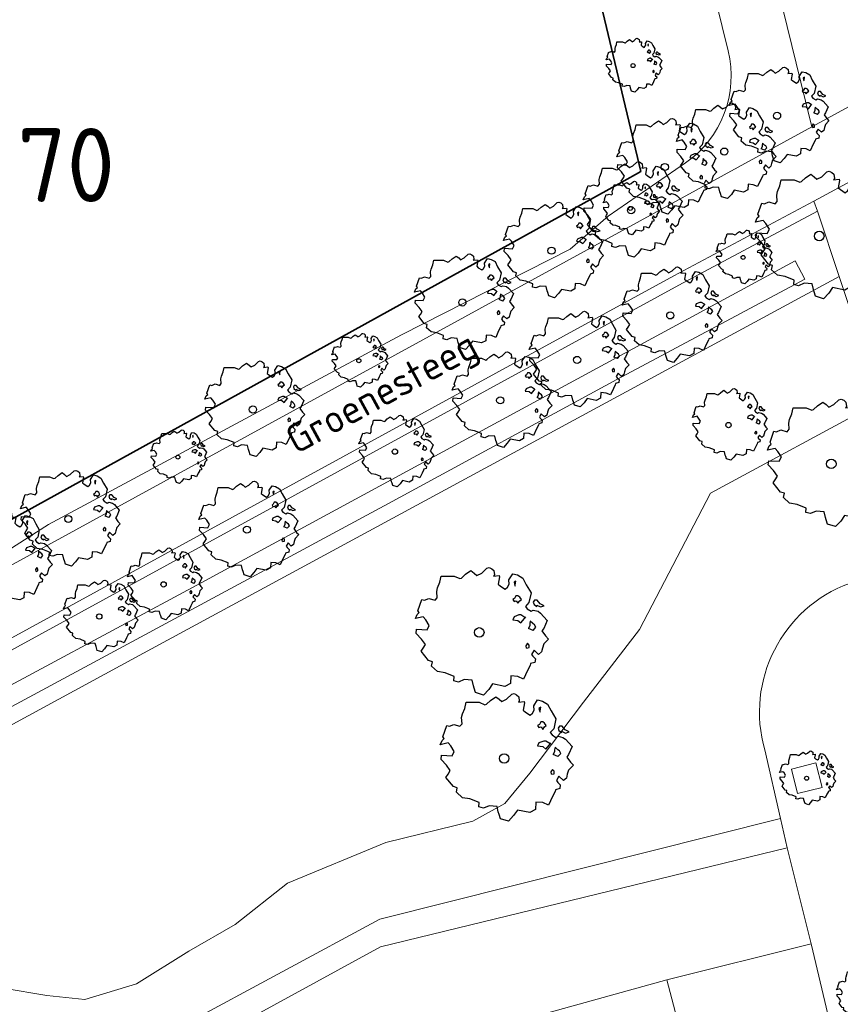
# Model space of a CAD drawing. Header units: metres. Extents: x 152391 to 157968, y 462336 to 467280.
# Tile 686 of 736: x 157180 to 157218, y 464436 to 464483. Entities that reach past the tile are written whole.
import ezdxf
from ezdxf.enums import TextEntityAlignment as Align

# ---------------------------------------------------------------- set-up
doc = ezdxf.new("R2010")
doc.units = ezdxf.units.M
doc.header["$LTSCALE"] = 0.75
doc.layers.get('0').update_dxf_attribs({"lineweight": 25})
for name, color, linetype, lineweight in [('B-GV-GR-BOOM-S', 252, 'Continuous', 25), ('B-OI-WH-WATERPEIL-T35', 3, 'Continuous', 35), ('B-WE-GK-BESCHOEIING-G', 251, 'GK-BESCHOEIING', 35), ('B-WE-GR-BEPLANTING_CULTUUR_BOSPLANTSOEN-GV', 251, 'Continuous', 18), ('B-WE-GR-GROENVOORZIENING-GV', 251, 'Continuous', 18), ('B-WE-OG-TERREIN_CULTUURSCHEIDING-GV', 251, 'Continuous', 18), ('B-WE-OG-TOPOGRAFIE-T18', 1, 'Continuous', 18), ('B-WE-OG-WATER-GV', 251, 'Continuous', 18), ('B-WE-OG-WATER_SLOOT-GV', 251, 'Continuous', 18), ('B-WE-VH-VERHARDING_BETONSTRAATSTEEN-GV', 251, 'Continuous', 18), ('B-WE-VH-VERHARDING_STRAATBAKSTEEN-GV', 251, 'Continuous', 18), ('B-WE-VH-VERHARDING_TEGEL-GV', 251, 'Continuous', 18)]:
    doc.layers.add(name, color=color, linetype=linetype, lineweight=lineweight)
doc.styles.add('NLCS-ISO-M750-T18', font='NLCS-ISO.ttf', dxfattribs={"height": 1.35})
doc.styles.add('NLCS-ISO-M750-T35', font='NLCS-ISO.ttf', dxfattribs={"height": 2.625})
doc.linetypes.add('GK-BESCHOEIING', pattern='A,30,-5,[1,NLCS.SHX,S=1,R=0,X=0,Y=0],-5', length=40)

# ---------------------------------------------------------------- blocks, each defined once
blk = doc.blocks.new('SGR-BOOM_21_30')
at = {"linetype": 'Continuous'}
for p, q in [((-1.051, 1.335), (-1.016, 1.499)), ((-1.016, 1.499), (-0.668, 1.499)), ((-0.668, 1.499), (-0.516, 1.433)), ((-0.516, 1.433), (-0.47, 1.45)), ((-0.47, 1.45), (-0.365, 1.548)), ((-0.365, 1.548), (-0.226, 1.647)), ((-0.226, 1.647), (-0.133, 1.581)), ((-0.133, 1.581), (-0.063, 1.515)), ((-0.063, 1.515), (0.065, 1.581)), ((0.065, 1.581), (0.205, 1.712)), ((0.205, 1.712), (0.263, 1.729)), ((0.263, 1.729), (0.333, 1.696)), ((0.333, 1.696), (0.391, 1.647)), ((0.402, 1.532), (0.379, 1.499)), ((0.379, 1.499), (0.53, 1.515)), ((0.391, 1.647), (0.402, 1.532)), ((0.542, 1.483), (0.507, 1.285)), ((0.53, 1.515), (0.542, 1.483)), ((0.786, 1.4), (0.891, 1.565)), ((0.798, 1.285), (0.786, 1.4)), ((0.891, 1.565), (1.019, 1.532)), ((1.019, 1.532), (1.158, 1.45)), ((1.158, 1.45), (1.251, 1.269)), ((-1.133, 1.088), (-1.109, 1.187)), ((-1.121, 0.924), (-1.133, 1.088)), ((-1.109, 1.187), (-1.051, 1.335)), ((0.507, 1.285), (0.565, 1.236)), ((0.565, 1.236), (0.693, 1.154)), ((0.693, 1.154), (0.751, 1.203)), ((0.751, 1.203), (0.798, 1.285)), ((0.972, 1.368), (0.926, 1.335)), ((0.926, 1.335), (0.949, 1.253)), ((0.972, 0.973), (0.937, 0.908)), ((0.949, 1.253), (0.961, 1.236)), ((0.961, 1.269), (0.972, 1.368)), ((1.03, 0.973), (0.972, 0.973)), ((1.077, 0.94), (1.03, 0.973)), ((1.124, 0.875), (1.077, 0.94)), ((1.251, 1.269), (1.379, 1.055)), ((1.379, 1.055), (1.321, 0.793)), ((-1.703, 0.365), (-1.656, 0.48)), ((-1.656, 0.48), (-1.598, 0.53)), ((-1.633, 0.579), (-1.528, 0.875)), ((-1.598, 0.53), (-1.633, 0.579)), ((-1.528, 0.875), (-1.458, 0.858)), ((-1.458, 0.858), (-1.342, 0.908)), ((-1.342, 0.908), (-1.179, 0.858)), ((-1.179, 0.858), (-1.121, 0.924)), ((0.937, 0.908), (0.891, 0.875)), ((0.891, 0.875), (0.926, 0.825)), ((0.926, 0.825), (0.984, 0.842)), ((0.984, 0.842), (1.03, 0.776)), ((1.03, 0.776), (1.077, 0.842)), ((1.077, 0.842), (1.124, 0.875)), ((1.321, 0.793), (1.228, 0.694)), ((1.228, 0.694), (1.275, 0.628)), ((1.275, 0.628), (1.379, 0.563)), ((1.379, 0.563), (1.438, 0.595)), ((1.472, 0.858), (1.438, 0.809)), ((1.438, 0.809), (1.461, 0.743)), ((1.438, 0.595), (1.565, 0.563)), ((1.461, 0.743), (1.531, 0.694)), ((1.542, 0.858), (1.472, 0.858)), ((1.531, 0.727), (1.635, 0.678)), ((1.531, 0.694), (1.542, 0.727)), ((1.624, 0.76), (1.542, 0.858)), ((1.565, 0.563), (1.635, 0.513)), ((1.728, 0.71), (1.624, 0.76)), ((1.635, 0.678), (1.728, 0.71)), ((1.635, 0.513), (1.81, 0.316)), ((-1.493, 0.415), (-1.703, 0.365)), ((-1.679, -0.029), (-1.668, 0.086)), ((-1.668, 0.086), (-1.389, 0.07)), ((-1.423, 0.333), (-1.493, 0.415)), ((-1.33, 0.185), (-1.423, 0.333)), ((-1.389, 0.07), (-1.33, 0.185)), ((0.926, 0.415), (0.891, 0.333)), ((0.891, 0.333), (1.03, 0.316)), ((1.054, 0.464), (0.926, 0.415)), ((1.03, 0.316), (1.112, 0.251)), ((1.112, 0.464), (1.054, 0.464)), ((1.217, 0.398), (1.112, 0.464)), ((1.112, 0.251), (1.205, 0.365)), ((1.205, 0.365), (1.24, 0.415)), ((1.344, 0.185), (1.31, 0.103)), ((1.434, 0.049), (1.31, 0.103)), ((1.356, 0.3), (1.344, 0.234)), ((1.344, 0.234), (1.344, 0.185)), ((1.426, 0.234), (1.356, 0.3)), ((1.472, 0.201), (1.426, 0.234)), ((1.434, 0.049), (1.507, 0.136)), ((1.507, 0.136), (1.472, 0.201)), ((1.717, 0.103), (1.67, 0.037)), ((1.67, 0.037), (1.763, -0.094)), ((1.81, 0.316), (1.717, 0.103)), ((-1.54, -0.177), (-1.679, -0.029)), ((-1.551, -0.505), (-1.493, -0.423)), ((-1.435, -0.324), (-1.54, -0.177)), ((-1.493, -0.423), (-1.435, -0.324)), ((1.286, -0.292), (1.24, -0.357)), ((1.24, -0.357), (1.251, -0.423)), ((1.263, -0.423), (1.333, -0.407)), ((1.333, -0.341), (1.286, -0.292)), ((1.333, -0.407), (1.333, -0.341)), ((1.682, -0.423), (1.658, -0.522)), ((1.717, -0.308), (1.682, -0.423)), ((1.845, -0.177), (1.717, -0.308)), ((1.763, -0.094), (1.845, -0.177)), ((-1.354, -0.752), (-1.551, -0.505)), ((-1.249, -0.784), (-1.354, -0.752)), ((-1.272, -0.899), (-1.249, -0.784)), ((-1.109, -1.047), (-1.272, -0.899)), ((1.356, -0.883), (1.286, -1.014)), ((1.368, -0.834), (1.356, -0.883)), ((1.484, -0.801), (1.368, -0.834)), ((1.461, -0.472), (1.391, -0.587)), ((1.391, -0.587), (1.426, -0.637)), ((1.426, -0.637), (1.496, -0.702)), ((1.577, -0.587), (1.461, -0.472)), ((1.496, -0.702), (1.484, -0.801)), ((1.658, -0.522), (1.577, -0.587)), ((-0.912, -1.08), (-1.109, -1.047)), ((-0.668, -1.179), (-0.912, -1.08)), ((-0.679, -1.294), (-0.668, -1.179)), ((-0.551, -1.326), (-0.679, -1.294)), ((-0.4, -1.261), (-0.551, -1.326)), ((-0.191, -1.277), (-0.4, -1.261)), ((-0.156, -1.425), (-0.191, -1.277)), ((0.356, -1.376), (0.251, -1.524)), ((0.682, -1.441), (0.356, -1.376)), ((0.833, -1.359), (0.682, -1.441)), ((0.844, -1.162), (0.833, -1.359)), ((1.03, -1.179), (0.844, -1.162)), ((1.182, -1.244), (1.03, -1.179)), ((1.286, -1.014), (1.182, -1.244)), ((-0.133, -1.491), (-0.156, -1.425)), ((-0.098, -1.606), (-0.133, -1.491)), ((0.112, -1.671), (-0.098, -1.606)), ((0.251, -1.524), (0.112, -1.671))]:
    blk.add_line(p, q, dxfattribs=at)
blk.add_circle((0, 0), 0.126, dxfattribs=at)
blk = doc.blocks.new('SGR-BOOM_31_50')
at = {"linetype": 'Continuous'}
for p, q in [((-1.402, 1.78), (-1.355, 1.999)), ((-1.355, 1.999), (-0.89, 1.999)), ((-0.89, 1.999), (-0.688, 1.911)), ((-0.688, 1.911), (-0.626, 1.933)), ((-0.626, 1.933), (-0.487, 2.064)), ((-0.487, 2.064), (-0.301, 2.196)), ((-0.301, 2.196), (-0.177, 2.108)), ((-0.177, 2.108), (-0.084, 2.02)), ((-0.084, 2.02), (0.087, 2.108)), ((0.087, 2.108), (0.273, 2.283)), ((0.273, 2.283), (0.351, 2.305)), ((0.351, 2.305), (0.444, 2.261)), ((0.444, 2.261), (0.521, 2.196)), ((0.537, 2.042), (0.506, 1.999)), ((0.506, 1.999), (0.707, 2.02)), ((0.521, 2.196), (0.537, 2.042)), ((0.723, 1.977), (0.676, 1.714)), ((0.707, 2.02), (0.723, 1.977)), ((1.048, 1.867), (1.188, 2.086)), ((1.064, 1.714), (1.048, 1.867)), ((1.188, 2.086), (1.358, 2.042)), ((1.358, 2.042), (1.545, 1.933)), ((1.545, 1.933), (1.669, 1.692)), ((-1.51, 1.451), (-1.479, 1.582)), ((-1.495, 1.232), (-1.51, 1.451)), ((-1.479, 1.582), (-1.402, 1.78)), ((0.676, 1.714), (0.754, 1.648)), ((0.754, 1.648), (0.924, 1.539)), ((0.924, 1.539), (1.002, 1.604)), ((1.002, 1.604), (1.064, 1.714)), ((1.296, 1.823), (1.234, 1.78)), ((1.234, 1.78), (1.265, 1.67)), ((1.265, 1.67), (1.281, 1.648)), ((1.281, 1.692), (1.296, 1.823)), ((1.669, 1.692), (1.839, 1.407)), ((1.839, 1.407), (1.762, 1.057)), ((-2.177, 0.772), (-2.038, 1.166)), ((-2.038, 1.166), (-1.944, 1.144)), ((-1.944, 1.144), (-1.789, 1.21)), ((-1.789, 1.21), (-1.572, 1.144)), ((-1.572, 1.144), (-1.495, 1.232)), ((1.25, 1.21), (1.188, 1.166)), ((1.188, 1.166), (1.234, 1.101)), ((1.234, 1.101), (1.312, 1.122)), ((1.296, 1.298), (1.25, 1.21)), ((1.374, 1.298), (1.296, 1.298)), ((1.312, 1.122), (1.374, 1.035)), ((1.436, 1.254), (1.374, 1.298)), ((1.374, 1.035), (1.436, 1.122)), ((1.498, 1.166), (1.436, 1.254)), ((1.436, 1.122), (1.498, 1.166)), ((1.762, 1.057), (1.638, 0.925)), ((1.963, 1.144), (1.917, 1.079)), ((1.917, 1.079), (1.948, 0.991)), ((1.948, 0.991), (2.041, 0.925)), ((2.056, 1.144), (1.963, 1.144)), ((2.041, 0.969), (2.18, 0.903)), ((2.041, 0.925), (2.056, 0.969)), ((2.165, 1.013), (2.056, 1.144)), ((2.304, 0.947), (2.165, 1.013)), ((2.18, 0.903), (2.304, 0.947)), ((-2.27, 0.487), (-2.208, 0.641)), ((-1.991, 0.553), (-2.27, 0.487)), ((-2.208, 0.641), (-2.131, 0.706)), ((-2.131, 0.706), (-2.177, 0.772)), ((-1.898, 0.444), (-1.991, 0.553)), ((1.234, 0.553), (1.188, 0.444)), ((1.405, 0.619), (1.234, 0.553)), ((1.483, 0.619), (1.405, 0.619)), ((1.622, 0.531), (1.483, 0.619)), ((1.483, 0.334), (1.607, 0.487)), ((1.607, 0.487), (1.653, 0.553)), ((1.638, 0.925), (1.7, 0.838)), ((1.7, 0.838), (1.839, 0.75)), ((1.839, 0.75), (1.917, 0.794)), ((1.917, 0.794), (2.087, 0.75)), ((2.087, 0.75), (2.18, 0.684)), ((2.18, 0.684), (2.413, 0.422)), ((-2.239, -0.038), (-2.224, 0.115)), ((-2.224, 0.115), (-1.851, 0.093)), ((-1.774, 0.246), (-1.898, 0.444)), ((-1.851, 0.093), (-1.774, 0.246)), ((1.188, 0.444), (1.374, 0.422)), ((1.374, 0.422), (1.483, 0.334)), ((1.793, 0.246), (1.746, 0.137)), ((1.911, 0.065), (1.746, 0.137)), ((1.808, 0.4), (1.793, 0.312)), ((1.793, 0.312), (1.793, 0.246)), ((1.901, 0.312), (1.808, 0.4)), ((1.963, 0.268), (1.901, 0.312)), ((1.911, 0.065), (2.01, 0.181)), ((2.01, 0.181), (1.963, 0.268)), ((2.289, 0.137), (2.227, 0.049)), ((2.227, 0.049), (2.351, -0.126)), ((2.413, 0.422), (2.289, 0.137)), ((-2.053, -0.235), (-2.239, -0.038)), ((-1.913, -0.433), (-2.053, -0.235)), ((-1.991, -0.564), (-1.913, -0.433)), ((1.715, -0.389), (1.653, -0.476)), ((1.777, -0.454), (1.715, -0.389)), ((1.777, -0.542), (1.777, -0.454)), ((2.289, -0.411), (2.242, -0.564)), ((2.459, -0.235), (2.289, -0.411)), ((2.351, -0.126), (2.459, -0.235)), ((-2.069, -0.673), (-1.991, -0.564)), ((-1.805, -1.002), (-2.069, -0.673)), ((1.653, -0.476), (1.669, -0.564)), ((1.684, -0.564), (1.777, -0.542)), ((1.948, -0.63), (1.855, -0.783)), ((1.855, -0.783), (1.901, -0.849)), ((1.901, -0.849), (1.994, -0.936)), ((2.103, -0.783), (1.948, -0.63)), ((2.211, -0.695), (2.103, -0.783)), ((2.242, -0.564), (2.211, -0.695)), ((-1.665, -1.046), (-1.805, -1.002)), ((-1.696, -1.199), (-1.665, -1.046)), ((-1.479, -1.396), (-1.696, -1.199)), ((-1.216, -1.44), (-1.479, -1.396)), ((1.715, -1.352), (1.576, -1.659)), ((1.808, -1.177), (1.715, -1.352)), ((1.824, -1.112), (1.808, -1.177)), ((1.979, -1.068), (1.824, -1.112)), ((1.994, -0.936), (1.979, -1.068)), ((-0.89, -1.571), (-1.216, -1.44)), ((-0.906, -1.725), (-0.89, -1.571)), ((-0.735, -1.769), (-0.906, -1.725)), ((-0.533, -1.681), (-0.735, -1.769)), ((-0.254, -1.703), (-0.533, -1.681)), ((-0.208, -1.9), (-0.254, -1.703)), ((0.475, -1.834), (0.335, -2.031)), ((0.909, -1.922), (0.475, -1.834)), ((1.11, -1.812), (0.909, -1.922)), ((1.126, -1.55), (1.11, -1.812)), ((1.374, -1.571), (1.126, -1.55)), ((1.576, -1.659), (1.374, -1.571)), ((-0.177, -1.988), (-0.208, -1.9)), ((-0.13, -2.141), (-0.177, -1.988)), ((0.149, -2.229), (-0.13, -2.141)), ((0.335, -2.031), (0.149, -2.229))]:
    blk.add_line(p, q, dxfattribs=at)
blk.add_circle((0, 0), 0.169, dxfattribs=at)
blk = doc.blocks.new('SGR-BOOM_50_100')
at = {"linetype": 'Continuous'}
for p, q in [((-0.649, 2.752), (-0.401, 2.928)), ((-0.401, 2.928), (-0.236, 2.811)), ((-0.236, 2.811), (-0.112, 2.694)), ((-0.112, 2.694), (0.116, 2.811)), ((0.116, 2.811), (0.364, 3.044)), ((0.364, 3.044), (0.467, 3.074)), ((0.467, 3.074), (0.591, 3.015)), ((0.591, 3.015), (0.695, 2.928)), ((0.695, 2.928), (0.715, 2.723)), ((-1.972, 2.11), (-1.869, 2.373)), ((-1.869, 2.373), (-1.807, 2.665)), ((-1.807, 2.665), (-1.187, 2.665)), ((-1.187, 2.665), (-0.918, 2.548)), ((-0.918, 2.548), (-0.835, 2.577)), ((-0.835, 2.577), (-0.649, 2.752)), ((0.715, 2.723), (0.674, 2.665)), ((0.674, 2.665), (0.943, 2.694)), ((0.964, 2.636), (0.902, 2.285)), ((0.943, 2.694), (0.964, 2.636)), ((1.398, 2.49), (1.584, 2.782)), ((1.418, 2.285), (1.398, 2.49)), ((1.584, 2.782), (1.811, 2.723)), ((1.729, 2.431), (1.646, 2.373)), ((1.646, 2.373), (1.687, 2.227)), ((1.708, 2.256), (1.729, 2.431)), ((1.811, 2.723), (2.059, 2.577)), ((2.059, 2.577), (2.225, 2.256)), ((-2.014, 1.935), (-1.972, 2.11)), ((-1.993, 1.643), (-2.014, 1.935)), ((0.902, 2.285), (1.005, 2.198)), ((1.005, 2.198), (1.232, 2.052)), ((1.232, 2.052), (1.336, 2.139)), ((1.336, 2.139), (1.418, 2.285)), ((1.687, 2.227), (1.708, 2.198)), ((2.225, 2.256), (2.452, 1.876)), ((2.452, 1.876), (2.349, 1.409)), ((-2.903, 1.029), (-2.717, 1.555)), ((-2.717, 1.555), (-2.593, 1.526)), ((-2.593, 1.526), (-2.386, 1.613)), ((-2.386, 1.613), (-2.096, 1.526)), ((-2.096, 1.526), (-1.993, 1.643)), ((1.667, 1.613), (1.584, 1.555)), ((1.584, 1.555), (1.646, 1.467)), ((1.646, 1.467), (1.749, 1.497)), ((1.729, 1.73), (1.667, 1.613)), ((1.832, 1.73), (1.729, 1.73)), ((1.749, 1.497), (1.832, 1.38)), ((1.915, 1.672), (1.832, 1.73)), ((1.832, 1.38), (1.915, 1.497)), ((1.997, 1.555), (1.915, 1.672)), ((1.915, 1.497), (1.997, 1.555)), ((2.349, 1.409), (2.183, 1.234)), ((2.618, 1.526), (2.556, 1.438)), ((2.556, 1.438), (2.597, 1.321)), ((2.742, 1.526), (2.618, 1.526)), ((2.886, 1.351), (2.742, 1.526)), ((-2.944, 0.854), (-2.841, 0.942)), ((-2.841, 0.942), (-2.903, 1.029)), ((2.183, 1.234), (2.266, 1.117)), ((2.266, 1.117), (2.452, 1)), ((2.452, 1), (2.556, 1.059)), ((2.556, 1.059), (2.783, 1)), ((2.597, 1.321), (2.721, 1.234)), ((2.721, 1.292), (2.907, 1.205)), ((2.721, 1.234), (2.742, 1.292)), ((2.783, 1), (2.907, 0.913)), ((3.072, 1.263), (2.886, 1.351)), ((2.907, 1.205), (3.072, 1.263)), ((-3.027, 0.65), (-2.944, 0.854)), ((-2.655, 0.737), (-3.027, 0.65)), ((-2.531, 0.591), (-2.655, 0.737)), ((-2.365, 0.329), (-2.531, 0.591)), ((1.646, 0.737), (1.584, 0.591)), ((1.584, 0.591), (1.832, 0.562)), ((1.873, 0.825), (1.646, 0.737)), ((1.832, 0.562), (1.977, 0.445)), ((1.977, 0.825), (1.873, 0.825)), ((2.163, 0.708), (1.977, 0.825)), ((1.977, 0.445), (2.142, 0.65)), ((2.142, 0.65), (2.204, 0.737)), ((2.411, 0.533), (2.39, 0.416)), ((2.535, 0.416), (2.411, 0.533)), ((2.907, 0.913), (3.217, 0.562)), ((3.217, 0.562), (3.052, 0.183)), ((-2.985, -0.051), (-2.965, 0.153)), ((-2.965, 0.153), (-2.469, 0.124)), ((-2.469, 0.124), (-2.365, 0.329)), ((2.39, 0.329), (2.328, 0.183)), ((2.549, 0.087), (2.328, 0.183)), ((2.39, 0.416), (2.39, 0.329)), ((2.618, 0.358), (2.535, 0.416)), ((2.549, 0.087), (2.68, 0.241)), ((2.68, 0.241), (2.618, 0.358)), ((3.052, 0.183), (2.969, 0.066)), ((2.969, 0.066), (3.135, -0.168)), ((-2.737, -0.314), (-2.985, -0.051)), ((-2.551, -0.577), (-2.737, -0.314)), ((3.279, -0.314), (3.052, -0.548)), ((3.135, -0.168), (3.279, -0.314)), ((-2.758, -0.898), (-2.655, -0.752)), ((-2.407, -1.336), (-2.758, -0.898)), ((-2.655, -0.752), (-2.551, -0.577)), ((2.287, -0.518), (2.204, -0.635)), ((2.204, -0.635), (2.225, -0.752)), ((2.245, -0.752), (2.37, -0.723)), ((2.37, -0.606), (2.287, -0.518)), ((2.37, -0.723), (2.37, -0.606)), ((2.597, -0.84), (2.473, -1.044)), ((2.804, -1.044), (2.597, -0.84)), ((2.948, -0.927), (2.804, -1.044)), ((2.99, -0.752), (2.948, -0.927)), ((3.052, -0.548), (2.99, -0.752)), ((-2.22, -1.394), (-2.407, -1.336)), ((-2.262, -1.599), (-2.22, -1.394)), ((2.473, -1.044), (2.535, -1.132)), ((2.535, -1.132), (2.659, -1.248)), ((2.659, -1.248), (2.638, -1.424)), ((-1.972, -1.862), (-2.262, -1.599)), ((-1.621, -1.92), (-1.972, -1.862)), ((2.287, -1.803), (2.101, -2.212)), ((2.411, -1.57), (2.287, -1.803)), ((2.432, -1.482), (2.411, -1.57)), ((2.638, -1.424), (2.432, -1.482)), ((-1.187, -2.095), (-1.621, -1.92)), ((-1.207, -2.3), (-1.187, -2.095)), ((-0.98, -2.358), (-1.207, -2.3)), ((-0.711, -2.241), (-0.98, -2.358)), ((-0.339, -2.271), (-0.711, -2.241)), ((-0.277, -2.533), (-0.339, -2.271)), ((1.501, -2.066), (1.48, -2.417)), ((1.832, -2.095), (1.501, -2.066)), ((2.101, -2.212), (1.832, -2.095)), ((-0.236, -2.65), (-0.277, -2.533)), ((-0.174, -2.855), (-0.236, -2.65)), ((0.447, -2.709), (0.199, -2.971)), ((0.633, -2.446), (0.447, -2.709)), ((1.212, -2.563), (0.633, -2.446)), ((1.48, -2.417), (1.212, -2.563)), ((0.199, -2.971), (-0.174, -2.855))]:
    blk.add_line(p, q, dxfattribs=at)
blk.add_circle((0, 0), 0.225, dxfattribs=at)
blk = doc.blocks.new('SGR-BOOM_0_20')
at = {"linetype": 'Continuous'}
for p, q in [((-0.832, 0.89), (-0.788, 1.001)), ((-0.788, 1.001), (-0.762, 1.124)), ((-0.762, 1.124), (-0.501, 1.124)), ((-0.501, 1.124), (-0.387, 1.075)), ((-0.387, 1.075), (-0.352, 1.087)), ((-0.352, 1.087), (-0.274, 1.161)), ((-0.274, 1.161), (-0.169, 1.235)), ((-0.169, 1.235), (-0.099, 1.186)), ((-0.099, 1.186), (-0.047, 1.137)), ((-0.047, 1.137), (0.049, 1.186)), ((0.049, 1.186), (0.154, 1.284)), ((0.154, 1.284), (0.197, 1.297)), ((0.197, 1.297), (0.25, 1.272)), ((0.25, 1.272), (0.293, 1.235)), ((0.302, 1.149), (0.284, 1.124)), ((0.284, 1.124), (0.398, 1.137)), ((0.293, 1.235), (0.302, 1.149)), ((0.407, 1.112), (0.38, 0.964)), ((0.38, 0.964), (0.424, 0.927)), ((0.398, 1.137), (0.407, 1.112)), ((0.564, 0.902), (0.598, 0.964)), ((0.59, 1.05), (0.668, 1.173)), ((0.598, 0.964), (0.59, 1.05)), ((0.668, 1.173), (0.764, 1.149)), ((0.729, 1.026), (0.694, 1.001)), ((0.694, 1.001), (0.712, 0.939)), ((0.712, 0.939), (0.721, 0.927)), ((0.721, 0.952), (0.729, 1.026)), ((0.764, 1.149), (0.869, 1.087)), ((0.869, 1.087), (0.939, 0.952)), ((0.939, 0.952), (1.035, 0.792)), ((-1.225, 0.434), (-1.146, 0.656)), ((-1.146, 0.656), (-1.094, 0.644)), ((-1.094, 0.644), (-1.007, 0.681)), ((-1.007, 0.681), (-0.884, 0.644)), ((-0.884, 0.644), (-0.841, 0.693)), ((-0.85, 0.816), (-0.832, 0.89)), ((-0.841, 0.693), (-0.85, 0.816)), ((0.424, 0.927), (0.52, 0.865)), ((0.52, 0.865), (0.564, 0.902)), ((0.703, 0.681), (0.668, 0.656)), ((0.668, 0.656), (0.694, 0.619)), ((0.694, 0.619), (0.738, 0.631)), ((0.729, 0.73), (0.703, 0.681)), ((0.773, 0.73), (0.729, 0.73)), ((0.738, 0.631), (0.773, 0.582)), ((0.808, 0.705), (0.773, 0.73)), ((0.773, 0.582), (0.808, 0.631)), ((0.843, 0.656), (0.808, 0.705)), ((0.808, 0.631), (0.843, 0.656)), ((0.991, 0.594), (0.921, 0.521)), ((0.921, 0.521), (0.956, 0.471)), ((0.956, 0.471), (1.035, 0.422)), ((1.035, 0.792), (0.991, 0.594)), ((1.104, 0.644), (1.078, 0.607)), ((1.078, 0.607), (1.096, 0.557)), ((1.096, 0.557), (1.148, 0.521)), ((1.157, 0.644), (1.104, 0.644)), ((1.148, 0.545), (1.226, 0.508)), ((1.148, 0.521), (1.157, 0.545)), ((1.218, 0.57), (1.157, 0.644)), ((1.296, 0.533), (1.218, 0.57)), ((1.226, 0.508), (1.296, 0.533)), ((-1.277, 0.274), (-1.242, 0.36)), ((-1.12, 0.311), (-1.277, 0.274)), ((-1.259, -0.022), (-1.251, 0.065)), ((-1.251, 0.065), (-1.041, 0.052)), ((-1.242, 0.36), (-1.198, 0.397)), ((-1.198, 0.397), (-1.225, 0.434)), ((-1.068, 0.249), (-1.12, 0.311)), ((-0.998, 0.139), (-1.068, 0.249)), ((-1.041, 0.052), (-0.998, 0.139)), ((0.694, 0.311), (0.668, 0.249)), ((0.668, 0.249), (0.773, 0.237)), ((0.79, 0.348), (0.694, 0.311)), ((0.773, 0.237), (0.834, 0.188)), ((0.834, 0.348), (0.79, 0.348)), ((0.912, 0.299), (0.834, 0.348)), ((0.834, 0.188), (0.904, 0.274)), ((0.904, 0.274), (0.93, 0.311)), ((1.008, 0.139), (0.982, 0.077)), ((1.075, 0.037), (0.982, 0.077)), ((1.017, 0.225), (1.008, 0.176)), ((1.008, 0.176), (1.008, 0.139)), ((1.069, 0.176), (1.017, 0.225)), ((1.035, 0.422), (1.078, 0.447)), ((1.104, 0.151), (1.069, 0.176)), ((1.075, 0.037), (1.13, 0.102)), ((1.078, 0.447), (1.174, 0.422)), ((1.13, 0.102), (1.104, 0.151)), ((1.174, 0.422), (1.226, 0.385)), ((1.226, 0.385), (1.357, 0.237)), ((1.287, 0.077), (1.253, 0.028)), ((1.253, 0.028), (1.322, -0.071)), ((1.357, 0.237), (1.287, 0.077)), ((-1.155, -0.132), (-1.259, -0.022)), ((-1.164, -0.379), (-1.12, -0.317)), ((-1.015, -0.564), (-1.164, -0.379)), ((-1.076, -0.243), (-1.155, -0.132)), ((-1.12, -0.317), (-1.076, -0.243)), ((0.965, -0.219), (0.93, -0.268)), ((0.93, -0.268), (0.939, -0.317)), ((0.947, -0.317), (1, -0.305)), ((1, -0.256), (0.965, -0.219)), ((1, -0.305), (1, -0.256)), ((1.096, -0.354), (1.043, -0.44)), ((1.043, -0.44), (1.069, -0.477)), ((1.183, -0.44), (1.096, -0.354)), ((1.244, -0.391), (1.183, -0.44)), ((1.261, -0.317), (1.244, -0.391)), ((1.287, -0.231), (1.261, -0.317)), ((1.383, -0.132), (1.287, -0.231)), ((1.322, -0.071), (1.383, -0.132)), ((-0.937, -0.588), (-1.015, -0.564)), ((-0.954, -0.675), (-0.937, -0.588)), ((-0.832, -0.785), (-0.954, -0.675)), ((-0.684, -0.81), (-0.832, -0.785)), ((-0.501, -0.884), (-0.684, -0.81)), ((-0.509, -0.97), (-0.501, -0.884)), ((0.633, -0.872), (0.625, -1.019)), ((0.773, -0.884), (0.633, -0.872)), ((0.886, -0.933), (0.773, -0.884)), ((0.965, -0.761), (0.886, -0.933)), ((1.017, -0.662), (0.965, -0.761)), ((1.026, -0.625), (1.017, -0.662)), ((1.113, -0.601), (1.026, -0.625)), ((1.069, -0.477), (1.122, -0.527)), ((1.122, -0.527), (1.113, -0.601)), ((-0.413, -0.995), (-0.509, -0.97)), ((-0.3, -0.946), (-0.413, -0.995)), ((-0.143, -0.958), (-0.3, -0.946)), ((-0.117, -1.069), (-0.143, -0.958)), ((-0.099, -1.118), (-0.117, -1.069)), ((-0.073, -1.204), (-0.099, -1.118)), ((0.084, -1.254), (-0.073, -1.204)), ((0.188, -1.143), (0.084, -1.254)), ((0.267, -1.032), (0.188, -1.143)), ((0.511, -1.081), (0.267, -1.032)), ((0.625, -1.019), (0.511, -1.081))]:
    blk.add_line(p, q, dxfattribs=at)
blk.add_circle((0, 0), 0.0948, dxfattribs=at)

msp = doc.modelspace()

# ---------------------------------------------------------------- linework, layer by layer
at = {"layer": 'B-WE-GK-BESCHOEIING-G'}
for points in [[(157204.127, 464495.577), (157208.951, 464475.359), (157208.044, 464474.857)], [(157174.369, 464456.234), (157208.044, 464474.857)]]:
    msp.add_lwpolyline(points, dxfattribs=at)
at = {"layer": 'B-WE-GR-BEPLANTING_CULTUUR_BOSPLANTSOEN-GV'}
for points in [[(157220.014, 464465.373), (157218.344, 464470.373), (157185.005, 464452.323), (157159.952, 464438.706), (157160.894, 464434.899)], [(157165.062, 464433.198), (157172.641, 464436.629), (157176.582, 464437.005), (157178.742, 464436.643), (157180.809, 464436.302), (157182.604, 464436.112), (157185.057, 464436.857), (157187.543, 464438.403), (157189.732, 464439.675), (157192.218, 464441.624), (157196.869, 464443.561), (157200.995, 464444.571), (157202.511, 464445.395), (157203.691, 464446.835), (157206.224, 464450.198), (157208.892, 464453.643), (157212.253, 464460.108), (157220.315, 464464.472)], [(157218.83, 464455.836), (157222.859, 464456.854), (157220.315, 464464.472), (157212.253, 464460.108), (157208.892, 464453.643), (157206.224, 464450.198), (157203.691, 464446.835), (157202.511, 464445.395), (157200.995, 464444.571), (157196.869, 464443.561), (157192.218, 464441.624), (157189.732, 464439.675), (157187.543, 464438.403), (157185.057, 464436.857), (157182.604, 464436.112), (157180.809, 464436.302), (157178.742, 464436.643), (157176.582, 464437.005), (157172.641, 464436.629), (157165.062, 464433.198), (157166.505, 464427.129), (157178.061, 464429.938), (157196.578, 464439.917), (157215.557, 464444.693)], [(157215.557, 464444.693), (157214.819, 464447.938)]]:
    msp.add_lwpolyline(points, dxfattribs=at)
msp.add_lwpolyline([(157214.819, 464447.938, -0.392891), (157218.83, 464455.836)], format="xyb", dxfattribs=at)
at = {"layer": 'B-WE-GR-GROENVOORZIENING-GV'}
msp.add_lwpolyline([(157216.375, 464445.871), (157217.539, 464446.167), (157217.243, 464447.33), (157216.08, 464447.034)], close=True, dxfattribs=at)
at = {"layer": 'B-WE-OG-TERREIN_CULTUURSCHEIDING-GV'}
for points in [[(157146.743, 464491.952), (157158.269, 464445.268), (157217.05, 464477.472), (157216.751, 464478.69), (157211.519, 464500), (157208.728, 464511.441)], [(157205.942, 464510.185), (157185.522, 464505.237), (157184.452, 464504.977), (157181.497, 464504.263), (157182.713, 464499.274), (157184.029, 464499.58), (157186.754, 464500.215), (157186.601, 464500.839), (157186.237, 464502.323), (157190.372, 464503.325), (157190.653, 464504.497), (157202.132, 464507.499), (157206.527, 464508.147), (157208.544, 464506.636), (157208.81, 464504.187), (157208.077, 464501.452), (157208.606, 464499.287), (157213.078, 464481.071)], [(157211.066, 464475.766), (157207.407, 464473.236), (157205.602, 464471.681), (157197.605, 464467.613), (157180.887, 464458.624), (157174.707, 464454.682), (157169.016, 464451.776), (157164.348, 464449.781), (157160.597, 464457.455)]]:
    msp.add_lwpolyline(points, dxfattribs=at)
msp.add_lwpolyline([(157213.078, 464481.071, -0.311433), (157211.066, 464475.766)], format="xyb", dxfattribs=at)
msp.add_lwpolyline([(157217.31, 464473.47), (157217.149, 464473.951), (157210.508, 464470.417), (157159.07, 464442.272), (157159.194, 464441.77), (157210.745, 464469.977)], close=True, dxfattribs=at)
at = {"layer": 'B-WE-OG-WATER-GV'}
msp.add_lwpolyline([(157216.251, 464471.122), (157188.114, 464455.855), (157168.13, 464445.121), (157160.743, 464441.07), (157161.095, 464440.214), (157172.252, 464446.29), (157197, 464459.615), (157207.817, 464465.493), (157216.718, 464470.254)], close=True, dxfattribs=at)
at = {"layer": 'B-WE-OG-WATER_SLOOT-GV'}
for points in [[(157213.078, 464481.071), (157208.606, 464499.287), (157208.077, 464501.452)], [(157204.127, 464495.577), (157208.951, 464475.359), (157208.044, 464474.857), (157174.369, 464456.234), (157166.039, 464454.135), (157165.007, 464454.892), (157164.709, 464459.687), (157158.254, 464485.336)], [(157158.254, 464485.336), (157164.709, 464459.687), (157165.007, 464454.892), (157166.039, 464454.135), (157174.369, 464456.234), (157208.044, 464474.857), (157208.951, 464475.359), (157204.127, 464495.577)], [(157149.22, 464489.908), (157156.055, 464462.651), (157159.708, 464461.25), (157160.597, 464457.455), (157164.348, 464449.781), (157169.016, 464451.776), (157174.707, 464454.682), (157180.887, 464458.624), (157197.605, 464467.613), (157205.602, 464471.681), (157207.407, 464473.236), (157211.066, 464475.766)]]:
    msp.add_lwpolyline(points, dxfattribs=at)
msp.add_lwpolyline([(157211.066, 464475.766, 0.311433), (157213.078, 464481.071)], format="xyb", dxfattribs=at)
for points in [[(157159.194, 464441.77), (157159.952, 464438.706), (157185.005, 464452.323), (157218.344, 464470.373), (157217.31, 464473.47), (157210.745, 464469.977)], [(157216.251, 464471.122), (157216.718, 464470.254), (157207.817, 464465.493), (157197, 464459.615), (157172.252, 464446.29), (157161.095, 464440.214), (157160.743, 464441.07), (157168.13, 464445.121), (157188.114, 464455.855)]]:
    msp.add_lwpolyline(points, close=True, dxfattribs=at)
at = {"layer": 'B-WE-VH-VERHARDING_BETONSTRAATSTEEN-GV'}
for points in [[(157215.877, 464443.298), (157215.557, 464444.693), (157196.578, 464439.917), (157178.061, 464429.938), (157166.505, 464427.129), (157163.023, 464426.283), (157163.33, 464425.023), (157176.97, 464428.165), (157178.583, 464428.743), (157196.619, 464438.605)], [(157163.33, 464425.023), (157164.509, 464420.124), (157179.65, 464423.787), (157185.562, 464426.983), (157197.839, 464433.622), (157210.181, 464437.039), (157217.019, 464438.756), (157215.877, 464443.298), (157196.619, 464438.605), (157178.583, 464428.743), (157176.97, 464428.165)], [(157210.181, 464437.039), (157211.361, 464432.542), (157218.094, 464434.21), (157217.019, 464438.756)]]:
    msp.add_lwpolyline(points, close=True, dxfattribs=at)
at = {"layer": 'B-WE-VH-VERHARDING_STRAATBAKSTEEN-GV'}
for points in [[(157219.886, 464479.024), (157217.05, 464477.472), (157158.269, 464445.268), (157159.07, 464442.272), (157210.508, 464470.417), (157217.149, 464473.951), (157219.686, 464475.332)], [(157214.819, 464447.938), (157215.557, 464444.693), (157215.877, 464443.298), (157217.019, 464438.756), (157218.094, 464434.21)]]:
    msp.add_lwpolyline(points, dxfattribs=at)
msp.add_lwpolyline([(157218.83, 464455.836, 0.392891), (157214.819, 464447.938)], format="xyb", dxfattribs=at)
msp.add_lwpolyline([(157216.375, 464445.871), (157216.08, 464447.034), (157217.243, 464447.33), (157217.539, 464446.167)], close=True, dxfattribs=at)
at = {"layer": 'B-WE-VH-VERHARDING_TEGEL-GV'}
for points in [[(157218.811, 464483.435), (157218.077, 464486.446), (157217.648, 464488.204), (157217.031, 464490.737), (157217.027, 464490.753), (157216.557, 464492.68), (157214.772, 464500), (157211.468, 464513.519), (157210.188, 464512.361), (157208.728, 464511.441), (157211.519, 464500), (157216.751, 464478.69), (157217.05, 464477.472), (157219.886, 464479.024), (157219.143, 464482.072)], [(157220.012, 464474.426), (157219.686, 464475.332), (157217.149, 464473.951), (157217.31, 464473.47), (157218.344, 464470.373), (157220.014, 464465.373), (157220.315, 464464.472), (157222.859, 464456.854), (157225.743, 464457.583), (157221.792, 464469.009), (157221.447, 464470.445), (157220.705, 464472.503)]]:
    msp.add_lwpolyline(points, close=True, dxfattribs=at)

# ---------------------------------------------------------------- block references
at = {"layer": 'B-GV-GR-BOOM-S', "transparency": 33554559}
for name, p in [('SGR-BOOM_0_20', (157208.579, 464480.374)), ('SGR-BOOM_31_50', (157215.4, 464478)), ('SGR-BOOM_31_50', (157212.9, 464476.3)), ('SGR-BOOM_31_50', (157210.085, 464475.569)), ('SGR-BOOM_31_50', (157208.487, 464473.523)), ('SGR-BOOM_50_100', (157217.4, 464472.3)), ('SGR-BOOM_0_20', (157208.447, 464473.605)), ('SGR-BOOM_31_50', (157204.716, 464471.605)), ('SGR-BOOM_0_20', (157213.793, 464471.285)), ('SGR-BOOM_31_50', (157200.496, 464469.151)), ('SGR-BOOM_31_50', (157210.341, 464468.537)), ('SGR-BOOM_31_50', (157205.93, 464466.427)), ('SGR-BOOM_0_20', (157195.59, 464466.388)), ('SGR-BOOM_31_50', (157202.286, 464464.509)), ('SGR-BOOM_31_50', (157190.571, 464464.076)), ('SGR-BOOM_21_30', (157213.102, 464463.34)), ('SGR-BOOM_50_100', (157217.969, 464461.498)), ('SGR-BOOM_21_30', (157197.3, 464462.08)), ('SGR-BOOM_0_20', (157187.019, 464461.82)), ('SGR-BOOM_31_50', (157181.831, 464458.888)), ('SGR-BOOM_31_50', (157190.289, 464458.38)), ('SGR-BOOM_31_50', (157178.616, 464456.97)), ('SGR-BOOM_21_30', (157186.342, 464455.786)), ('SGR-BOOM_50_100', (157201.294, 464453.513)), ('SGR-BOOM_21_30', (157183.297, 464454.264)), ('SGR-BOOM_50_100', (157202.474, 464447.537)), ('SGR-BOOM_0_20', (157216.8, 464446.6)), ('SGR-BOOM_0_20', (157219.5, 464436.3))]:
    msp.add_blockref(name, p, dxfattribs=at)

# ---------------------------------------------------------------- texts
at = {"layer": 'B-OI-WH-WATERPEIL-T35', "style": 'NLCS-ISO-M750-T35'}
msp.add_text('W.P. +0.70', height=3.5, dxfattribs=at).set_placement((157163.308, 464473.915))
at = {"layer": 'B-WE-OG-TOPOGRAFIE-T18', "style": 'NLCS-ISO-M750-T18'}
msp.add_text('Groenesteeg', height=1.35, rotation=28.6, dxfattribs=at).set_placement((157196.762, 464464.729), align=Align.MIDDLE)

doc.saveas('drawing.dxf')
